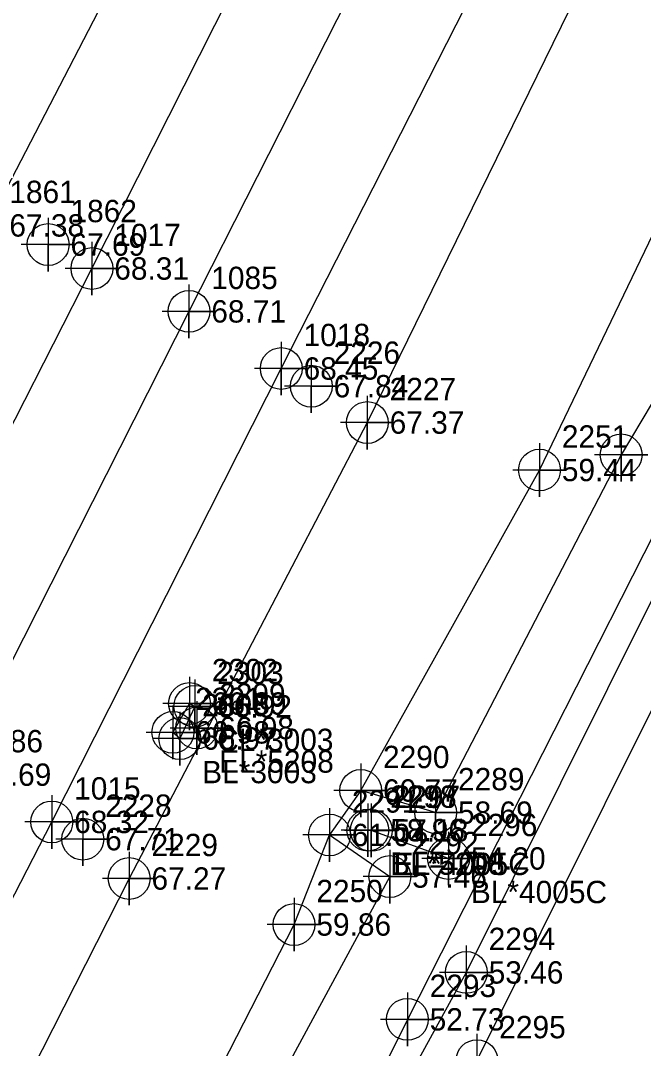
# Model space of a CAD drawing. Extents: x 2062781 to 2066835, y 358981 to 366501.
# Drawn here: x 2066051.2 to 2066120.9, y 365311.5 to 365426.5 of the extents above; entities that cross this region are included whole.
import ezdxf

# ---------------------------------------------------------------- set-up
doc = ezdxf.new("R2010")
doc.units = 0
for name, color, linetype in [('Exist DTM Breakline', 7, 'Continuous'), ('Exist DTM Breakline Cogo Comment', 7, 'Continuous'), ('Exist DTM Breakline Cogo Elevation', 7, 'Continuous'), ('Exist DTM Breakline Cogo Number', 7, 'Continuous'), ('Exist DTM Breakline Cogo Point CELL', 7, 'Continuous'), ('Exist DTM Crownline', 7, 'Continuous'), ('Exist DTM Crownline Cogo Elevation', 7, 'Continuous'), ('Exist DTM Crownline Cogo Number', 7, 'Continuous'), ('Exist DTM Crownline Cogo Point CELL', 7, 'Continuous'), ('Exist DTM Regular Point CELL', 7, 'Continuous'), ('Exist DTM Regular Point Cogo Elevation', 7, 'Continuous'), ('Exist DTM Regular Point Cogo Number', 7, 'Continuous'), ('Exist DTM Ridgeline', 7, 'Continuous'), ('Exist DTM Ridgeline Cogo Elevation', 7, 'Continuous'), ('Exist DTM Ridgeline Cogo Number', 7, 'Continuous'), ('Exist DTM Ridgeline Cogo Point CELL', 7, 'Continuous'), ('Exist Roads EOP', 7, 'Continuous'), ('Exist Roads EOP Cogo Elevation', 7, 'Continuous'), ('Exist Roads EOP Cogo Number', 7, 'Continuous'), ('Exist Roads EOP Cogo Point CELL', 7, 'Continuous'), ('Exist Roads EOP Other', 7, 'Continuous'), ('Exist Roads EOP Other Cogo Comment', 7, 'Continuous'), ('Exist Roads EOP Other Cogo Elevation', 7, 'Continuous'), ('Exist Roads EOP Other Cogo Number', 7, 'Continuous'), ('Exist Roads EOP Other Cogo Point CELL', 7, 'Continuous'), ('Exist Structure Minor Pipes CMP 8 Inch Cogo Comment', 7, 'Continuous'), ('Exist Structure Minor Pipes CMP 8 Inch Cogo Elevation', 7, 'Continuous'), ('Exist Structure Minor Pipes CMP 8 Inch Cogo Number', 7, 'Continuous'), ('Exist Structure Minor Pipes CMP 8 Inch Cogo Point CELL', 7, 'Continuous')]:
    doc.layers.add(name, color=color, linetype=linetype)

msp = doc.modelspace()

# ---------------------------------------------------------------- linework, layer by layer
at = {"layer": 'Exist DTM Breakline'}
msp.add_line((2066099.06, 365332.73), (2066090.42, 365335.87), dxfattribs=at)
for points in [[(2066391.6, 365972.89), (2066361.73, 365914.52), (2066331.12, 365854.95), (2066302.46, 365802.64), (2066279.52, 365756.79), (2066256.07, 365710.47), (2066233.12, 365662.29), (2066208.82, 365616.84), (2066185.2, 365570.46), (2066159.54, 365522.1), (2066137.86, 365478.97), (2066113.47, 365429.54), (2066089.97, 365381.51), (2066063.32, 365330.49), (2066038.93, 365282.51), (2066014.92, 365234.83), (2065991.3, 365189.77), (2065966.18, 365140.63), (2065942.83, 365094.21), (2065917.49, 365044.37), (2065894.71, 364999.83)], [(2065855.04, 365022.37), (2065881.96, 365075.62), (2065912.8, 365134.88), (2065934.54, 365180.29), (2065958.76, 365228.22), (2065982.22, 365275.67), (2066005.39, 365319.97), (2066028.56, 365365.33), (2066047.41, 365403.57), (2066072.23, 365451.4), (2066094.41, 365496.9), (2066117.74, 365542.01), (2066140.9, 365588.6), (2066164.03, 365634.27), (2066187.25, 365680.45), (2066209.45, 365725.39), (2066232.88, 365773.48), (2066256.9, 365819.9), (2066281.9, 365870.6), (2066303.63, 365917.65)], [(2066089.23, 365340.34), (2066109.24, 365376.2), (2066128.58, 365416.35), (2066161.35, 365482.54), (2066211.65, 365575.38), (2066230.71, 365613.09), (2066257.63, 365665.04), (2066293.36, 365735.18), (2066311.33, 365767.72), (2066333.47, 365814.65), (2066350.03, 365846.2)], [(2066156.83, 365415.16), (2066147.02, 365417.18), (2066143.49, 365410.65), (2066124.68, 365374.26), (2066094.45, 365314.73), (2066075.65, 365276.96), (2066045.17, 365217.48), (2066024.76, 365178.91), (2065998.13, 365126.31), (2065983.13, 365093.29), (2065946.31, 365022.69), (2065928.63, 364987.73), (2065911.28, 364951.08), (2065894.86, 364921.04), (2065864.73, 364862.52)], [(2066127.42, 365372.91), (2066101.05, 365319.98), (2066073.27, 365269.36), (2066045.66, 365212.89), (2066026.84, 365177.4), (2066002.14, 365127.6), (2065983.12, 365089), (2065947.83, 365021.49), (2065930.43, 364985.78), (2065912.11, 364947.44), (2065896.67, 364918.69), (2065867.58, 364860.64)], [(2065971.7, 365117.18), (2065987.47, 365141.17), (2066010.2, 365185.49), (2066033.07, 365227.13), (2066060.12, 365283.02), (2066081.77, 365325.34), (2066085.74, 365335.36)]]:
    msp.add_lwpolyline(points, dxfattribs=at)
at = {"layer": 'Exist DTM Breakline Cogo Point CELL'}
for points in [[(2066089.97, 365384.51), (2066089.97, 365378.51), (2066089.97, 365381.51), (2066092.97, 365381.51), (2066086.97, 365381.51)], [(2066109.24, 365379.2), (2066109.24, 365373.2), (2066109.24, 365376.2), (2066112.24, 365376.2), (2066106.24, 365376.2)], [(2066090.42, 365338.87), (2066090.42, 365332.87), (2066090.42, 365335.87), (2066093.42, 365335.87), (2066087.42, 365335.87)], [(2066099.06, 365335.73), (2066099.06, 365329.73), (2066099.06, 365332.73), (2066102.06, 365332.73), (2066096.06, 365332.73)], [(2066063.32, 365333.49), (2066063.32, 365327.49), (2066063.32, 365330.49), (2066066.32, 365330.49), (2066060.32, 365330.49)], [(2066081.77, 365328.34), (2066081.77, 365322.34), (2066081.77, 365325.34), (2066084.77, 365325.34), (2066078.77, 365325.34)], [(2066101.05, 365322.98), (2066101.05, 365316.98), (2066101.05, 365319.98), (2066104.05, 365319.98), (2066098.05, 365319.98)], [(2066094.45, 365317.73), (2066094.45, 365311.73), (2066094.45, 365314.73), (2066097.45, 365314.73), (2066091.45, 365314.73)]]:
    msp.add_lwpolyline(points, dxfattribs=at)
for centre in [(2066089.97, 365381.51), (2066109.24, 365376.2), (2066090.42, 365335.87), (2066099.06, 365332.73), (2066063.32, 365330.49), (2066081.77, 365325.34), (2066101.05, 365319.98), (2066094.45, 365314.73)]:
    msp.add_circle(centre, 2.34, dxfattribs=at)
at = {"layer": 'Exist DTM Crownline'}
msp.add_lwpolyline([(2066259.93, 365768.45), (2066236.46, 365721.83), (2066212.74, 365674.94), (2066188.43, 365627.04), (2066165.89, 365582.58), (2066140.87, 365533.44), (2066118.2, 365488.77), (2066092.94, 365439.19), (2066070.01, 365393.95), (2066043.74, 365342.11), (2066018.93, 365293.26), (2065993.67, 365243.42), (2065971.81, 365200.42), (2065946.33, 365150.52), (2065922.58, 365103.71), (2065905.53, 365070.58)], dxfattribs=at)
at = {"layer": 'Exist DTM Crownline Cogo Point CELL'}
msp.add_lwpolyline([(2066070.01, 365396.95), (2066070.01, 365390.95), (2066070.01, 365393.95), (2066073.01, 365393.95), (2066067.01, 365393.95)], dxfattribs=at)
msp.add_circle((2066070.01, 365393.95), 2.34, dxfattribs=at)
at = {"layer": 'Exist DTM Regular Point CELL'}
for points in [[(2066054.25, 365404.43), (2066054.25, 365398.43), (2066054.25, 365401.43), (2066057.25, 365401.43), (2066051.25, 365401.43)], [(2066083.7, 365388.58), (2066083.7, 365382.58), (2066083.7, 365385.58), (2066086.7, 365385.58), (2066080.7, 365385.58)], [(2066058.13, 365337.89), (2066058.13, 365331.89), (2066058.13, 365334.89), (2066061.13, 365334.89), (2066055.13, 365334.89)]]:
    msp.add_lwpolyline(points, dxfattribs=at)
for centre in [(2066054.25, 365401.43), (2066083.7, 365385.58), (2066058.13, 365334.89)]:
    msp.add_circle(centre, 2.34, dxfattribs=at)
at = {"layer": 'Exist DTM Ridgeline'}
for points in [[(2066157.39, 365419.27), (2066145.12, 365425.16), (2066142.91, 365418.47), (2066139.21, 365412.81), (2066118.38, 365377.9), (2066097.62, 365337.86), (2066089.23, 365340.34), (2066085.74, 365335.36), (2066092.49, 365330.71), (2066066.88, 365283.36), (2066042.8, 365219.96), (2066019.91, 365180.88), (2065995.25, 365130.9), (2065986.95, 365112.63), (2065971.7, 365117.18), (2065967.82, 365110.56), (2065976.04, 365100.9), (2065942.68, 365025.14)], [(2066156.48, 365405.54), (2066153.58, 365408.82), (2066148.83, 365401.83), (2066130.85, 365367.48), (2066102.24, 365310.11), (2066082.13, 365275.19), (2066050.6, 365208.97), (2066033.35, 365172.81), (2066001.32, 365110.63), (2065987.75, 365082.52), (2065957.72, 365023.23), (2065937.35, 364979.1), (2065900.97, 364911.97), (2065878.09, 364860.17)]]:
    msp.add_lwpolyline(points, dxfattribs=at)
at = {"layer": 'Exist DTM Ridgeline Cogo Point CELL'}
for points in [[(2066118.38, 365380.9), (2066118.38, 365374.9), (2066118.38, 365377.9), (2066121.38, 365377.9), (2066115.38, 365377.9)], [(2066089.23, 365343.34), (2066089.23, 365337.34), (2066089.23, 365340.34), (2066092.23, 365340.34), (2066086.23, 365340.34)], [(2066097.62, 365340.86), (2066097.62, 365334.86), (2066097.62, 365337.86), (2066100.62, 365337.86), (2066094.62, 365337.86)], [(2066085.74, 365338.36), (2066085.74, 365332.36), (2066085.74, 365335.36), (2066088.74, 365335.36), (2066082.74, 365335.36)], [(2066092.49, 365333.71), (2066092.49, 365327.71), (2066092.49, 365330.71), (2066095.49, 365330.71), (2066089.49, 365330.71)], [(2066102.24, 365313.11), (2066102.24, 365307.11), (2066102.24, 365310.11), (2066105.24, 365310.11), (2066099.24, 365310.11)]]:
    msp.add_lwpolyline(points, dxfattribs=at)
for centre in [(2066118.38, 365377.9), (2066089.23, 365340.34), (2066097.62, 365337.86), (2066085.74, 365335.36), (2066092.49, 365330.71), (2066102.24, 365310.11)]:
    msp.add_circle(centre, 2.34, dxfattribs=at)
at = {"layer": 'Exist Roads EOP'}
for points in [[(2065915.94, 365065.27), (2065933.36, 365098.82), (2065957.17, 365145.38), (2065982.11, 365194.68), (2066005.18, 365239.69), (2066029.75, 365288.41), (2066054.66, 365336.82), (2066080.34, 365387.56), (2066104, 365434.1), (2066129.47, 365484.53), (2066151.41, 365527.78), (2066176.77, 365577.49), (2066199.44, 365622.47), (2066223.79, 365669.83), (2066246.86, 365715.63), (2066270.89, 365762.9), (2066293.82, 365807.95), (2066320.12, 365859.56), (2066343.32, 365905.56), (2066367.61, 365952.85), (2066390.17, 365997), (2066402.7, 366021.61)], [(2065895.47, 365076.64), (2065912.52, 365110.74), (2065936.33, 365156.98), (2065961.28, 365206.57), (2065984.24, 365251.56), (2066009, 365300.19), (2066033.36, 365348.17), (2066059.15, 365398.75), (2066083.24, 365446.44), (2066108.75, 365496.71), (2066129.9, 365538.17), (2066155.81, 365588.96), (2066178.82, 365634.51), (2066203.21, 365682.83), (2066225.78, 365727.06), (2066250.38, 365775.43)]]:
    msp.add_lwpolyline(points, dxfattribs=at)
at = {"layer": 'Exist Roads EOP Cogo Point CELL'}
for points in [[(2066059.15, 365401.75), (2066059.15, 365395.75), (2066059.15, 365398.75), (2066062.15, 365398.75), (2066056.15, 365398.75)], [(2066080.34, 365390.56), (2066080.34, 365384.56), (2066080.34, 365387.56), (2066083.34, 365387.56), (2066077.34, 365387.56)], [(2066054.66, 365339.82), (2066054.66, 365333.82), (2066054.66, 365336.82), (2066057.66, 365336.82), (2066051.66, 365336.82)]]:
    msp.add_lwpolyline(points, dxfattribs=at)
for centre in [(2066059.15, 365398.75), (2066080.34, 365387.56), (2066054.66, 365336.82)]:
    msp.add_circle(centre, 2.34, dxfattribs=at)
at = {"layer": 'Exist Roads EOP Other'}
msp.add_lwpolyline([(2066068.99, 365346.15), (2066068.21, 365346.84), (2066070.07, 365350.07), (2066070.67, 365349.75), (2066068.99, 365346.15)], dxfattribs=at)
at = {"layer": 'Exist Roads EOP Other Cogo Point CELL'}
for points in [[(2066070.07, 365353.07), (2066070.07, 365347.07), (2066070.07, 365350.07), (2066073.07, 365350.07), (2066067.07, 365350.07)], [(2066070.67, 365352.75), (2066070.67, 365346.75), (2066070.67, 365349.75), (2066073.67, 365349.75), (2066067.67, 365349.75)], [(2066068.21, 365349.84), (2066068.21, 365343.84), (2066068.21, 365346.84), (2066071.21, 365346.84), (2066065.21, 365346.84)], [(2066068.99, 365349.15), (2066068.99, 365343.15), (2066068.99, 365346.15), (2066071.99, 365346.15), (2066065.99, 365346.15)]]:
    msp.add_lwpolyline(points, dxfattribs=at)
for centre in [(2066070.07, 365350.07), (2066070.67, 365349.75), (2066068.21, 365346.84), (2066068.99, 365346.15)]:
    msp.add_circle(centre, 2.34, dxfattribs=at)
at = {"layer": 'Exist Structure Minor Pipes CMP 8 Inch Cogo Point CELL'}
for points in [[(2066070.89, 365350.33), (2066070.89, 365344.33), (2066070.89, 365347.33), (2066073.89, 365347.33), (2066067.89, 365347.33)], [(2066090.03, 365338.9), (2066090.03, 365332.9), (2066090.03, 365335.9), (2066093.03, 365335.9), (2066087.03, 365335.9)]]:
    msp.add_lwpolyline(points, dxfattribs=at)
for centre in [(2066070.89, 365347.33), (2066090.03, 365335.9)]:
    msp.add_circle(centre, 2.34, dxfattribs=at)

# ---------------------------------------------------------------- texts
at = {"layer": 'Exist DTM Breakline Cogo Comment'}
for s, p in [('EL*4005C', (2066092.92, 365330.87)), ('BL*4005C', (2066101.56, 365327.73))]:
    msp.add_text(s, height=2.5, dxfattribs=at).set_placement(p)
at = {"layer": 'Exist DTM Breakline Cogo Elevation'}
for s, p in [('67.38', (2066049.91, 365402.32)), ('67.37', (2066092.47, 365380.26)), ('59.44', (2066111.74, 365374.95)), ('57.18', (2066092.92, 365334.62)), ('54.20', (2066101.56, 365331.48)), ('67.27', (2066065.82, 365329.24)), ('59.86', (2066084.27, 365324.09)), ('53.46', (2066103.55, 365318.73)), ('52.73', (2066096.95, 365313.48))]:
    msp.add_text(s, height=2.5, dxfattribs=at).set_placement(p)
at = {"layer": 'Exist DTM Breakline Cogo Number'}
for s, p in [('1861', (2066049.91, 365406.07)), ('2227', (2066092.47, 365384.01)), ('2251', (2066111.74, 365378.7)), ('2297', (2066092.92, 365338.37)), ('2296', (2066101.56, 365335.23)), ('2229', (2066065.82, 365332.99)), ('2250', (2066084.27, 365327.84)), ('2294', (2066103.55, 365322.48)), ('2293', (2066096.95, 365317.23))]:
    msp.add_text(s, height=2.5, dxfattribs=at).set_placement(p)
at = {"layer": 'Exist DTM Crownline Cogo Elevation'}
for s, p in [('68.71', (2066072.51, 365392.7)), ('68.69', (2066046.24, 365340.86))]:
    msp.add_text(s, height=2.5, dxfattribs=at).set_placement(p)
at = {"layer": 'Exist DTM Crownline Cogo Number'}
for s, p in [('1085', (2066072.51, 365396.45)), ('1086', (2066046.24, 365344.61))]:
    msp.add_text(s, height=2.5, dxfattribs=at).set_placement(p)
at = {"layer": 'Exist DTM Regular Point Cogo Elevation'}
for s, p in [('67.69', (2066056.75, 365400.18)), ('67.84', (2066086.2, 365384.33)), ('67.71', (2066060.63, 365333.64))]:
    msp.add_text(s, height=2.5, dxfattribs=at).set_placement(p)
at = {"layer": 'Exist DTM Regular Point Cogo Number'}
for s, p in [('1862', (2066056.75, 365403.93)), ('2226', (2066086.2, 365388.08)), ('2228', (2066060.63, 365337.39))]:
    msp.add_text(s, height=2.5, dxfattribs=at).set_placement(p)
at = {"layer": 'Exist DTM Ridgeline Cogo Elevation'}
for s, p in [('60.77', (2066091.73, 365339.09)), ('58.69', (2066100.12, 365336.61)), ('61.04', (2066088.24, 365334.11)), ('57.46', (2066094.99, 365329.46))]:
    msp.add_text(s, height=2.5, dxfattribs=at).set_placement(p)
at = {"layer": 'Exist DTM Ridgeline Cogo Number'}
for s, p in [('2290', (2066091.73, 365342.84)), ('2289', (2066100.12, 365340.36)), ('2291', (2066088.24, 365337.86)), ('2292', (2066094.99, 365333.21)), ('2295', (2066104.74, 365312.61))]:
    msp.add_text(s, height=2.5, dxfattribs=at).set_placement(p)
at = {"layer": 'Exist Roads EOP Cogo Elevation'}
for s, p in [('68.31', (2066061.65, 365397.5)), ('68.45', (2066082.84, 365386.31)), ('68.32', (2066057.16, 365335.57))]:
    msp.add_text(s, height=2.5, dxfattribs=at).set_placement(p)
at = {"layer": 'Exist Roads EOP Cogo Number'}
for s, p in [('1017', (2066061.65, 365401.25)), ('1018', (2066082.84, 365390.06)), ('1015', (2066057.16, 365339.32))]:
    msp.add_text(s, height=2.5, dxfattribs=at).set_placement(p)
at = {"layer": 'Exist Roads EOP Other Cogo Comment'}
for s, p in [('CL*3003', (2066073.17, 365344.75)), ('BL*3003', (2066071.49, 365341.15))]:
    msp.add_text(s, height=2.5, dxfattribs=at).set_placement(p)
at = {"layer": 'Exist Roads EOP Other Cogo Elevation'}
for s, p in [('66.89', (2066072.57, 365348.82)), ('66.92', (2066073.17, 365348.5)), ('66.98', (2066070.71, 365345.59)), ('66.97', (2066071.49, 365344.9))]:
    msp.add_text(s, height=2.5, dxfattribs=at).set_placement(p)
at = {"layer": 'Exist Roads EOP Other Cogo Number'}
for s, p in [('2302', (2066072.57, 365352.57)), ('2303', (2066073.17, 365352.25)), ('2301', (2066070.71, 365349.34)), ('2300', (2066071.49, 365348.65))]:
    msp.add_text(s, height=2.5, dxfattribs=at).set_placement(p)
at = {"layer": 'Exist Structure Minor Pipes CMP 8 Inch Cogo Comment'}
for s, p in [('EL*5208', (2066073.39, 365342.33)), ('BL*5208', (2066092.53, 365330.9))]:
    msp.add_text(s, height=2.5, dxfattribs=at).set_placement(p)
at = {"layer": 'Exist Structure Minor Pipes CMP 8 Inch Cogo Elevation'}
for s, p in [('66.08', (2066073.39, 365346.08)), ('58.96', (2066092.53, 365334.65))]:
    msp.add_text(s, height=2.5, dxfattribs=at).set_placement(p)
at = {"layer": 'Exist Structure Minor Pipes CMP 8 Inch Cogo Number'}
for s, p in [('2299', (2066073.39, 365349.83)), ('2298', (2066092.53, 365338.4))]:
    msp.add_text(s, height=2.5, dxfattribs=at).set_placement(p)

doc.saveas('drawing.dxf')
